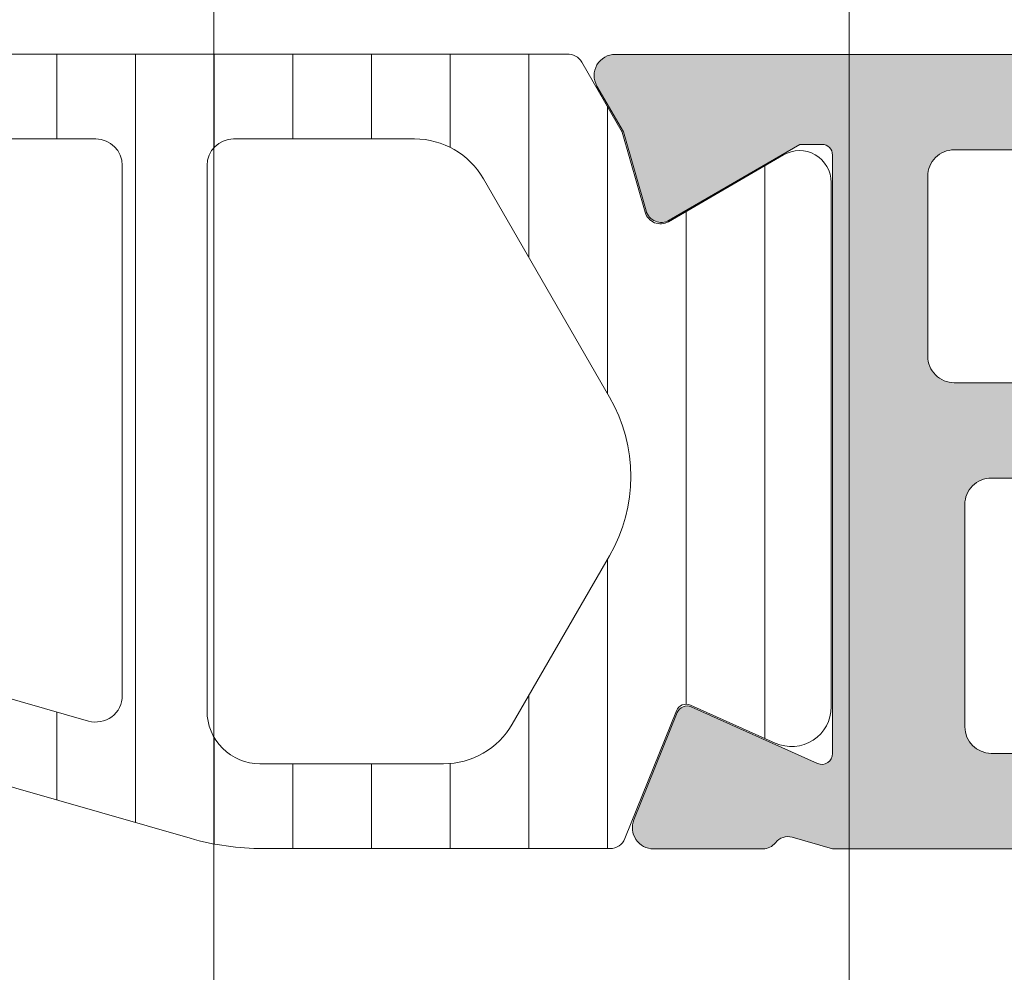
# Model space of a CAD drawing. Header units: millimetres. Extents: x 144573 to 336993, y 74252 to 247042.
# Tile 903 of 1056: x 198271 to 198289, y 226918 to 226936. Entities that reach past the tile are written whole.
import ezdxf

# ---------------------------------------------------------------- set-up
doc = ezdxf.new("R2010")
doc.units = ezdxf.units.MM
doc.layers.add('FASÁDA DETAILNÍ', color=255, linetype='Continuous', lineweight=0)
pattern_1 = [(135, (223145.3692754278, 214980.7191812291), (-1.077630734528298, -1.077630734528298), []), (225, (223145.3692754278, 214980.7191812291), (1.077630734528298, -1.077630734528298), [])]

msp = doc.modelspace()

# ---------------------------------------------------------------- hatches: boundary and pattern name
at = {"layer": 'FASÁDA DETAILNÍ'}
h = msp.add_hatch(color=256, dxfattribs=at)
edge = h.paths.add_edge_path(flags=16)
edge.add_ellipse((198315.8511580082, 226929.5190614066), major_axis=(-0.4999740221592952, 0), ratio=1, start_angle=89.99702292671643, end_angle=180.0029770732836)
edge.add_line((198316.3511320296, 226929.5190873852), (198316.3511320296, 226947.5190873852))
edge.add_ellipse((198315.8511580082, 226947.5191133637), major_axis=(-0.4999740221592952, 0), ratio=1, start_angle=179.9970229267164, end_angle=270.0029770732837)
edge.add_line((198315.8511320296, 226948.0190873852), (198303.3511320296, 226948.0190873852))
edge.add_ellipse((198303.3511538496, 226947.5190655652), major_axis=(-0.5000218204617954, 0), ratio=1, start_angle=270.0025002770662, end_angle=359.9974997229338)
edge.add_line((198302.8511320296, 226947.5190873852), (198302.8511320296, 226934.9160363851))
edge.add_ellipse((198301.3511331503, 226934.9160352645), major_axis=(-1.499998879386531, 0), ratio=1, start_angle=89.99995719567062, end_angle=180.0000428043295, ccw=False)
edge.add_line((198301.3511320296, 226933.4160363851), (198288.3511440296, 226933.4160363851))
edge.add_ellipse((198288.3511436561, 226932.9160367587), major_axis=(-0.4999996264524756, 0), ratio=1, start_angle=-90.00004280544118, end_angle=4.280544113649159e-05)
edge.add_line((198287.8511440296, 226932.9160363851), (198287.8511440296, 226929.5190873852))
edge.add_ellipse((198288.3511436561, 226929.5190870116), major_axis=(-0.4999996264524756, 0), ratio=1, start_angle=-4.280544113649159e-05, end_angle=90.00004280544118)
edge.add_line((198288.3511440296, 226929.0190873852), (198315.8511320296, 226929.0190873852))
edge = h.paths.add_edge_path()
edge.add_line((198317.0511440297, 226900.2190923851), (198314.0511440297, 226900.2190923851))
edge.add_line((198314.0511440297, 226900.2190923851), (198314.0511440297, 226902.2190923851))
edge.add_arc((198314.5511180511, 226902.2191183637), 0.4999740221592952, 89.99702292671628, 180.0029770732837, ccw=False)
edge.add_line((198314.5511440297, 226902.7190923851), (198315.0511440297, 226902.7190923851))
edge.add_line((198315.0511440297, 226902.7190923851), (198315.0511440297, 226901.7190923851))
edge.add_line((198315.0511440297, 226901.7190923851), (198316.0511440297, 226901.7190923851))
edge.add_arc((198316.0510799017, 226902.7191565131), 1.000064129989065, 270.0036740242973, 359.9963259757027)
edge.add_line((198317.0511440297, 226902.7190923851), (198317.0511440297, 226906.7190923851))
edge.add_arc((198316.0511140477, 226906.7190624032), 1.00002998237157, 0.001717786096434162, 89.99828221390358)
edge.add_line((198316.0511440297, 226907.7190923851), (198315.0511440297, 226907.7190923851))
edge.add_line((198315.0511440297, 226907.7190923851), (198315.0511440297, 226906.7190923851))
edge.add_line((198315.0511440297, 226906.7190923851), (198314.5511440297, 226906.7190923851))
edge.add_arc((198314.5511496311, 226907.2190979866), 0.5000056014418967, 180.0006418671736, 269.9993581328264, ccw=False)
edge.add_line((198314.0511440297, 226907.2190923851), (198314.0511440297, 226910.0190953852))
edge.add_arc((198314.5511440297, 226910.0190953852), 0.5, 0, 180, ccw=False)
edge.add_line((198315.0511440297, 226910.0190953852), (198315.0511440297, 226909.7190923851))
edge.add_arc((198315.5511547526, 226909.7191031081), 0.5000107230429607, 180.0012287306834, 269.9987712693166)
edge.add_line((198315.5511440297, 226909.2190923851), (198316.0511440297, 226909.2190923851))
edge.add_arc((198316.0510761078, 226909.719160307), 0.5000679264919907, 270.0077822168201, 359.9922177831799)
edge.add_line((198316.5511440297, 226909.7190923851), (198316.5511440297, 226921.0190873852))
edge.add_arc((198316.0511222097, 226921.0190655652), 0.5000218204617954, 0.002500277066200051, 89.9974997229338)
edge.add_line((198316.0511440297, 226921.5190873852), (198315.5511440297, 226921.5190873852))
edge.add_arc((198315.5510813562, 226921.0191500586), 0.4999373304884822, 89.99281725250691, 180.0071827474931)
edge.add_line((198315.0511440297, 226921.0190873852), (198315.0511440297, 226920.7190843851))
edge.add_arc((198314.5510812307, 226920.7191471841), 0.5000628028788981, 270.0071953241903, 359.9928046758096, ccw=False)
edge.add_line((198314.5511440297, 226920.2190843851), (198310.0511440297, 226920.2190843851))
edge.add_arc((198310.0511496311, 226920.7190899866), 0.5000056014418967, 180.0006418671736, 269.9993581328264, ccw=False)
edge.add_line((198309.5511440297, 226920.7190843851), (198309.5511440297, 226921.5190873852))
edge.add_arc((198310.0511180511, 226921.5191133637), 0.4999740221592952, 89.99702292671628, 180.0029770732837, ccw=False)
edge.add_line((198310.0511440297, 226922.0190873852), (198312.0511440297, 226922.0190873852))
edge.add_arc((198312.0510761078, 226922.519155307), 0.5000679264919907, 270.0077822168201, 359.9922177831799)
edge.add_line((198312.5511440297, 226922.5190873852), (198312.5511440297, 226923.0190873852))
edge.add_arc((198313.0510813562, 226923.0191500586), 0.4999373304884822, 89.99281725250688, 180.0071827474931, ccw=False)
edge.add_line((198313.0511440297, 226923.5190873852), (198316.0511440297, 226923.5190873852))
edge.add_arc((198316.0510889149, 226924.0191424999), 0.5000551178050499, 270.0063149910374, 359.9936850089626)
edge.add_line((198316.5511440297, 226924.0190873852), (198316.5511440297, 226925.7190843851))
edge.add_arc((198315.0511758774, 226925.7191162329), 1.499968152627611, 359.9987834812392, 450.0012165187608)
edge.add_line((198315.0511440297, 226927.2190843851), (198289.0511440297, 226927.2190843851))
edge.add_arc((198289.0511231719, 226926.7191052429), 0.4999791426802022, 89.99760977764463, 180.0023902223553)
edge.add_line((198288.5511440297, 226926.7190843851), (198288.5511440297, 226922.5190873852))
edge.add_arc((198289.0511496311, 226922.5190929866), 0.5000056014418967, 180.0006418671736, 269.9993581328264)
edge.add_line((198289.0511440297, 226922.0190873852), (198291.0511440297, 226922.0190873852))
edge.add_arc((198291.0511222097, 226921.5190655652), 0.5000218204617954, 0.0025002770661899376, 89.99749972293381, ccw=False)
edge.add_line((198291.5511440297, 226921.5190873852), (198291.5511440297, 226920.7190843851))
edge.add_arc((198291.0510914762, 226920.7191369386), 0.5000525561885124, 270.0060215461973, 359.9939784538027, ccw=False)
edge.add_line((198291.0511440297, 226920.2190843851), (198286.0511430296, 226920.2190843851))
edge.add_line((198286.0511430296, 226920.2190843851), (198285.2932540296, 226920.4364053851))
edge.add_arc((198285.2105627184, 226920.1480269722), 0.2999999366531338, 73.99997577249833, 142.0951853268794)
edge.add_arc((198284.7371428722, 226920.5166375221), 0.300000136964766, 270.0000300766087, 322.09528191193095, ccw=False)
edge.add_line((198284.7371430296, 226920.2166373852), (198282.6729960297, 226920.2166393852))
edge.add_arc((198282.6729955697, 226920.6166387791), 0.3999993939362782, 158.0262304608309, 270.0000658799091, ccw=False)
edge.add_line((198282.3020540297, 226920.7663113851), (198283.1184150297, 226922.7895403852))
edge.add_arc((198283.3038852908, 226922.7147037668), 0.199999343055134, 65.85890762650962, 158.0260921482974, ccw=False)
edge.add_line((198283.3856820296, 226922.8972113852), (198285.7693670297, 226921.8288913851))
edge.add_arc((198285.8511637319, 226922.011399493), 0.1999997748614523, 245.8589745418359, 360.819900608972)
edge.add_line((198286.0511430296, 226922.0142613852), (198286.0511440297, 226933.3183413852))
edge.add_arc((198285.8597295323, 226933.3267731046), 0.1916001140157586, 357.4777781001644, 451.044450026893)
edge.add_line((198285.8562370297, 226933.5183413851), (198285.4356530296, 226933.5183413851))
edge.add_line((198285.4356530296, 226933.5183413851), (198282.9700410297, 226932.0866063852))
edge.add_arc((198282.8192293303, 226932.3459433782), 0.2999997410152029, 195.9999717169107, 300.179196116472, ccw=False)
edge.add_line((198282.5308510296, 226932.2632523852), (198282.1029800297, 226933.7554133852))
edge.add_line((198282.1029800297, 226933.7554133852), (198281.6045680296, 226934.6186883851))
edge.add_arc((198281.9509782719, 226934.8186883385), 0.4000000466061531, 90.00003470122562, 209.9999884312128, ccw=False)
edge.add_line((198281.9509780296, 226935.2186883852), (198286.0589090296, 226935.2183413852))
edge.add_line((198286.0589090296, 226935.2183413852), (198300.5509660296, 226935.2160363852))
edge.add_arc((198300.5511441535, 226935.7160362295), 0.4999998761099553, 269.9795884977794, 360.0000178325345)
edge.add_line((198301.0511440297, 226935.7160363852), (198301.0511440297, 226941.1190783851))
edge.add_arc((198300.5511444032, 226941.1190787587), 0.4999996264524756, 359.9999571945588, 450.0000428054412)
edge.add_line((198300.5511440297, 226941.6190783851), (198298.0511440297, 226941.6190783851))
edge.add_arc((198298.0511436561, 226942.1190780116), 0.4999996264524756, 179.9999571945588, 270.0000428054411, ccw=False)
edge.add_line((198297.5511440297, 226942.1190783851), (198297.5511440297, 226943.4190813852))
edge.add_arc((198298.0511231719, 226943.4191022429), 0.4999791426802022, 89.99760977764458, 180.0023902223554, ccw=False)
edge.add_line((198298.0511440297, 226943.9190813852), (198298.5511440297, 226943.9190813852))
edge.add_line((198298.5511440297, 226943.9190813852), (198298.5511440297, 226942.9190813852))
edge.add_line((198298.5511440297, 226942.9190813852), (198300.0511440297, 226942.9190813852))
edge.add_arc((198300.0511123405, 226943.9191130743), 1.000031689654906, 270.0018155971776, 359.9981844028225)
edge.add_line((198301.0511440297, 226943.9190813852), (198301.0511440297, 226947.9190813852))
edge.add_arc((198300.0510747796, 226947.9190121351), 1.000069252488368, 0.003967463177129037, 89.99603253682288)
edge.add_line((198300.0511440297, 226948.9190813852), (198298.5511440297, 226948.9190813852))
edge.add_line((198298.5511440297, 226948.9190813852), (198298.5511440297, 226947.9190813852))
edge.add_line((198298.5511440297, 226947.9190813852), (198298.0511440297, 226947.9190813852))
edge.add_arc((198298.0511180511, 226948.4190554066), 0.4999740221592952, 179.9970229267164, 270.00297707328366, ccw=False)
edge.add_line((198297.5511440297, 226948.4190813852), (198297.5511440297, 226949.7190843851))
edge.add_arc((198298.0511496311, 226949.7190787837), 0.5000056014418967, 90.00064186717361, 179.9993581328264, ccw=False)
edge.add_line((198298.0511440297, 226950.2190843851), (198317.0511440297, 226950.2190843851))
edge.add_arc((198317.0511733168, 226948.7191136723), 1.49997071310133, -0.0011187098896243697, 90.00111870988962, ccw=False)
edge.add_line((198318.5511440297, 226948.7190843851), (198318.5511440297, 226901.7190923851))
edge.add_arc((198317.0510836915, 226901.7191527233), 1.50006033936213, 270.00230465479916, 359.99769534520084, ccw=False)
h = msp.add_hatch(dxfattribs=at)
h.set_pattern_fill('ANSI31', color=256, scale=0.468, angle=45, style=0)
h.set_pattern_definition([(90, (223145.3692754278, 214980.7191812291), (-1.4859, 3.33066907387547e-16), [])])
edge = h.paths.add_edge_path(flags=16)
edge.add_line((198258.6396500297, 226932.8710123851), (198257.3562880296, 226930.6483023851))
edge.add_ellipse((198259.088012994, 226929.6484300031), major_axis=(-1.99965400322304, 0), ratio=1, start_angle=-30.00150144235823, end_angle=29.99995422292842)
edge.add_line((198257.3562610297, 226928.6486043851), (198258.0083890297, 226927.5190863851))
edge.add_ellipse((198260.6064692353, 226929.0190895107), major_axis=(-3.000005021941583, 0), ratio=1, start_angle=30.00001355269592, end_angle=73.99994528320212)
edge.add_line((198259.7795530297, 226926.1353003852), (198263.4505750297, 226925.0826523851))
edge.add_ellipse((198263.5883938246, 226925.563283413), major_axis=(-0.5000002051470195, 0), ratio=1, start_angle=73.99999279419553, end_angle=180.0007989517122)
edge.add_line((198264.0883940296, 226925.5632903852), (198264.0882840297, 226933.1210433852))
edge.add_ellipse((198263.5882841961, 226933.1210335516), major_axis=(-0.4999998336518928, 0), ratio=1, start_angle=180.0011268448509, end_angle=270.0008212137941)
edge.add_line((198263.5882770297, 226933.6210333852), (198259.9386280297, 226933.6209773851))
edge.add_ellipse((198259.9386674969, 226932.120978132), major_axis=(-1.499999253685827, 0), ratio=1, start_angle=270.0015075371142, end_angle=329.9984727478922)
edge = h.paths.add_edge_path(flags=16)
edge.add_line((198265.6882860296, 226933.1210613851), (198265.6884130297, 226924.8177313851))
edge.add_ellipse((198266.1884133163, 226924.8177396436), major_axis=(-0.5000002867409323, 0), ratio=1, start_angle=0.0009463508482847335, end_angle=74.00005606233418)
edge.add_line((198266.0505950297, 226924.3371083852), (198272.0033570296, 226922.6301813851))
edge.add_ellipse((198272.1411760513, 226923.1108121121), major_axis=(-0.4999999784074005, 0), ratio=1, start_angle=73.99995830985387, end_angle=180.0009480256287)
edge.add_line((198272.6411760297, 226923.1108203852), (198272.6410060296, 226933.1211743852))
edge.add_ellipse((198272.1410058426, 226933.121162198), major_axis=(-0.5000001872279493, 0), ratio=1, start_angle=180.0013965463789, end_angle=270.0008952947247)
edge.add_line((198272.1409980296, 226933.6211623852), (198266.1882780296, 226933.6210723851))
edge.add_ellipse((198266.1882863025, 226933.1210721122), major_axis=(-0.5000002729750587, 0), ratio=1, start_angle=-89.99905199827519, end_angle=0.001229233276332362)
edge = h.paths.add_edge_path(flags=16)
edge.add_line((198280.0053100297, 226922.5720253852), (198281.8391990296, 226925.7484153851))
edge.add_ellipse((198279.241119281, 226927.2484152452), major_axis=(-3.000002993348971, 0), ratio=1, start_angle=150.0000360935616, end_angle=210.0014917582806)
edge.add_line((198281.8391590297, 226928.7484843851), (198279.4586640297, 226932.8713673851))
edge.add_ellipse((198278.1596457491, 226932.1213317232), major_axis=(-1.500000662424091, 0), ratio=1, start_angle=210.0015583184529, end_angle=270.0015171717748)
edge.add_line((198278.1596060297, 226933.6213323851), (198274.7409920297, 226933.6212413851))
edge.add_ellipse((198274.7410055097, 226933.1212419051), major_axis=(-0.4999994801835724, 0), ratio=1, start_angle=-89.99845530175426, end_angle=0.001434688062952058)
edge.add_line((198274.2410060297, 226933.1212293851), (198274.2411870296, 226922.8219143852))
edge.add_ellipse((198275.2411873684, 226922.8219327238), major_axis=(-1.000000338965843, 0), ratio=1, start_angle=0.001050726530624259, end_angle=90.00152757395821)
edge.add_line((198275.2412140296, 226921.8219323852), (198278.7063120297, 226921.8220253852))
edge.add_ellipse((198278.7062718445, 226923.3220255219), major_axis=(-1.500000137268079, 0), ratio=1, start_angle=90.00153496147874, end_angle=149.9999969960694)
edge = h.paths.add_edge_path()
edge.add_line((198281.8531160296, 226920.2221573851), (198275.3000530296, 226920.2219353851))
edge.add_arc((198275.2998861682, 226925.2219330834), 4.999997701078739, 253.9999762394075, 270.0019120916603, ccw=False)
edge.add_line((198273.9216980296, 226920.4156273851), (198259.0352800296, 226924.6842383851))
edge.add_arc((198258.8974615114, 226924.2036080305), 0.4999994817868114, 74.00000200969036, 180.0000739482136)
edge.add_line((198258.3974620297, 226924.2036073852), (198258.3974620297, 226920.3202333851))
edge.add_arc((198257.3974620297, 226920.3202133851), 1.0000000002, -179.99885408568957, 0.0011459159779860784, ccw=False)
edge.add_line((198256.3974620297, 226920.3201933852), (198256.3972740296, 226925.0185293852))
edge.add_line((198256.3972740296, 226925.0185293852), (198256.2412220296, 226925.0185293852))
edge.add_arc((198256.2412214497, 226925.3185293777), 0.2999999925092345, 201.9738458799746, 270.000110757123, ccw=False)
edge.add_line((198255.9630150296, 226925.2062743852), (198254.9898280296, 226927.6181763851))
edge.add_arc((198254.804356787, 226927.5433397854), 0.200000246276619, 21.97379770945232, 114.1409822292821)
edge.add_line((198254.7225600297, 226927.7258483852), (198253.1238750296, 226927.0093483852))
edge.add_arc((198252.8171367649, 226927.6937541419), 0.7499997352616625, 179.9999814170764, 294.1410584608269, ccw=False)
edge.add_line((198252.0671370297, 226927.6937543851), (198252.0671370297, 226932.8013033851))
edge.add_arc((198252.667136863, 226932.8013032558), 0.5999998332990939, 59.8570751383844, 179.9999876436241, ccw=False)
edge.add_line((198252.9684320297, 226933.3201683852), (198255.1403890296, 226932.0589523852))
edge.add_arc((198255.291037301, 226932.3183850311), 0.3000003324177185, 239.8569693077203, 343.9999309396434)
edge.add_line((198255.5794160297, 226932.2356933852), (198256.0136830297, 226933.7501653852))
edge.add_line((198256.0136830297, 226933.7501653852), (198256.7762310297, 226935.0709373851))
edge.add_arc((198257.0360381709, 226934.9209366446), 0.2999999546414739, 87.5366952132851, 149.999831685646, ccw=False)
edge.add_line((198257.0489320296, 226935.2206593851), (198281.0385860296, 226935.2206593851))
edge.add_arc((198281.0585407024, 226934.9213236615), 0.300000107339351, 30.000147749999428, 93.81387623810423, ccw=False)
edge.add_line((198281.3183480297, 226935.0713243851), (198282.0809160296, 226933.7505183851))
edge.add_line((198282.0809160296, 226933.7505183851), (198282.5151830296, 226932.2360473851))
edge.add_arc((198282.8035621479, 226932.3187385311), 0.3000005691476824, 195.9999567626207, 300.1429183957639)
edge.add_line((198282.9542100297, 226932.0593053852), (198285.1261660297, 226933.3205213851))
edge.add_arc((198285.4274616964, 226932.8016559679), 0.6000003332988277, 3.984274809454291e-05, 120.14295235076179, ccw=False)
edge.add_line((198286.0274620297, 226932.8016563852), (198286.0274620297, 226922.8980563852))
edge.add_arc((198285.2774619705, 226922.8980556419), 0.7500000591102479, -114.14102026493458, 5.6782613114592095e-05, ccw=False)
edge.add_line((198284.9707240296, 226922.2136493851), (198283.3720390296, 226922.9301493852))
edge.add_arc((198283.2902422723, 226922.7476407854), 0.2000002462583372, 65.85901777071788, 158.0262022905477)
edge.add_line((198283.1047710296, 226922.8224773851), (198282.1313120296, 226920.4099023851))
edge.add_arc((198281.8531061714, 226920.5221565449), 0.2999991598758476, 270.00188278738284, 338.02626146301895, ccw=False)
h = msp.add_hatch(dxfattribs=at)
h.set_pattern_fill('ANSI37', color=256, scale=0.48, angle=90, style=0)
h.set_pattern_definition(pattern_1)
edge = h.paths.add_edge_path(flags=16)
edge.add_line((198255.1498950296, 226904.5548185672), (198255.2496390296, 226903.1619645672))
edge.add_arc((198254.6511721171, 226903.1191070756), 0.599999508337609, -90.00000835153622, 4.09608051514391, ccw=False)
edge.add_arc((198254.6511719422, 226903.1191070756), 0.5999995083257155, 175.9039194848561, 270.00000835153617, ccw=False)
edge.add_line((198254.0527050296, 226903.1619645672), (198254.1524490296, 226904.5548185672))
edge.add_arc((198254.6511720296, 226904.5191040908), 0.5000001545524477, 4.096064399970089, 175.9039356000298, ccw=False)
edge = h.paths.add_edge_path(flags=16)
edge.add_arc((198253.0511754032, 226907.7191121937), 0.4999996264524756, -90.00004280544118, 4.2805441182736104e-05, ccw=False)
edge.add_line((198253.0511750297, 226907.2191125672), (198249.4574900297, 226907.2191125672))
edge.add_arc((198249.4574900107, 226907.7191129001), 0.5000003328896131, 156.7819733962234, 270.00000216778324, ccw=False)
edge.add_line((198248.9979840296, 226907.9162285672), (198251.7138620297, 226914.2473305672))
edge.add_arc((198252.1733673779, 226914.0502146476), 0.4999998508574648, 87.49988936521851, 156.7819182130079, ccw=False)
edge.add_line((198252.1951780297, 226914.5497385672), (198253.0729850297, 226914.5114125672))
edge.add_arc((198253.0511755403, 226914.0118889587), 0.4999994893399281, -4.485651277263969e-05, 87.50002088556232, ccw=False)
edge.add_line((198253.5511750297, 226914.0118885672), (198253.5511750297, 226907.7191125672))
edge = h.paths.add_edge_path(flags=16)
edge.add_line((198278.6050940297, 226913.1272745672), (198282.7537640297, 226904.2304215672))
edge.add_arc((198282.3006102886, 226904.0191124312), 0.4999998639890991, -90.00002967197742, 25.00000791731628, ccw=False)
edge.add_line((198282.3006100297, 226903.5191125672), (198272.9511750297, 226903.5191125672))
edge.add_arc((198272.9511746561, 226904.0191121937), 0.4999996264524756, 179.9999571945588, 270.0000428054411, ccw=False)
edge.add_line((198272.4511750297, 226904.0191125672), (198272.4511750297, 226913.1430355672))
edge.add_arc((198272.9511750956, 226913.1430354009), 0.5000000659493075, 87.49997275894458, 179.9999809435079, ccw=False)
edge.add_line((198272.9729850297, 226913.6425595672), (198278.1737490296, 226913.4154895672))
edge.add_arc((198278.1519393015, 226912.9159641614), 0.5000012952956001, 25.000091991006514, 87.50000252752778, ccw=False)
edge = h.paths.add_edge_path(flags=16)
edge.add_arc((198269.7511754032, 226904.0191121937), 0.4999996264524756, -90.00004280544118, 4.2805441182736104e-05, ccw=False)
edge.add_line((198269.7511750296, 226903.5191125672), (198262.5511750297, 226903.5191125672))
edge.add_arc((198262.5511746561, 226904.0191121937), 0.4999996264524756, 179.9999571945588, 270.0000428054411, ccw=False)
edge.add_line((198262.0511750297, 226904.0191125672), (198262.0511750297, 226905.2191125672))
edge.add_arc((198260.0511765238, 226905.2191140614), 1.999998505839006, 359.9999571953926, 450.0000428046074)
edge.add_line((198260.0511750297, 226907.2191125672), (198256.2511750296, 226907.2191125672))
edge.add_arc((198256.2511746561, 226907.7191121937), 0.4999996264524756, 179.9999571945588, 270.0000428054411, ccw=False)
edge.add_line((198255.7511750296, 226907.7191125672), (198255.7511750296, 226913.8721735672))
edge.add_arc((198256.2511750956, 226913.8721734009), 0.5000000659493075, 87.49997275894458, 179.9999809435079, ccw=False)
edge.add_line((198256.2729850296, 226914.3716975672), (198261.7729850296, 226914.1315625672))
edge.add_arc((198261.7511755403, 226913.6320389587), 0.499999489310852, -4.485984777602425e-05, 87.50002088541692, ccw=False)
edge.add_line((198262.2511750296, 226913.6320385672), (198262.2511750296, 226908.3191125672))
edge.add_arc((198263.3511750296, 226908.3191125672), 1.100000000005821, 180, 360)
edge.add_line((198264.4511750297, 226908.3191125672), (198264.4511750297, 226913.4923235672))
edge.add_arc((198264.9511750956, 226913.4923234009), 0.5000000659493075, 87.49997275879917, 179.999980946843, ccw=False)
edge.add_line((198264.9729850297, 226913.9918475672), (198269.7729850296, 226913.7822745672))
edge.add_arc((198269.7511755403, 226913.2827509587), 0.4999994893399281, -4.485651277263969e-05, 87.50002088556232, ccw=False)
edge.add_line((198270.2511750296, 226913.2827505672), (198270.2511750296, 226904.0191125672))
edge = h.paths.add_edge_path()
edge.add_line((198284.9642280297, 226905.4055695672), (198280.8663790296, 226914.1934355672))
edge.add_ellipse((198278.1474536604, 226912.9255780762), major_axis=(-3.000002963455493, 0), ratio=1, start_angle=205.0000306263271, end_angle=267.4999411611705)
edge.add_line((198278.2783150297, 226915.9227255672), (198277.6293650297, 226915.9510595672))
edge.add_ellipse((198277.651174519, 226916.4505831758), major_axis=(-0.4999994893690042, 0), ratio=1, start_angle=-4.485317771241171e-05, end_angle=87.50002088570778, ccw=False)
edge.add_line((198277.1511750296, 226916.4505835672), (198277.1511750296, 226917.4191125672))
edge.add_ellipse((198277.0511751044, 226917.4191126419), major_axis=(-0.09999992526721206, 0), ratio=1, start_angle=179.9999571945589, end_angle=270.0000428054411)
edge.add_line((198277.0511750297, 226917.5191125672), (198276.4511750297, 226917.5191125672))
edge.add_ellipse((198276.4511749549, 226917.4191126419), major_axis=(-0.0999999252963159, 0), ratio=1, start_angle=-90.0000428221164, end_angle=4.278876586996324e-05)
edge.add_line((198276.3511750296, 226917.4191125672), (198276.3511750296, 226916.5160745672))
edge.add_ellipse((198275.8511749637, 226916.5160747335), major_axis=(-0.5000000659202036, 0), ratio=1, start_angle=87.49997275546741, end_angle=179.999980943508, ccw=False)
edge.add_line((198275.8293650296, 226916.0165505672), (198266.9290710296, 226916.4103885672))
edge.add_ellipse((198266.9511751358, 226916.909899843), major_axis=(-0.5000001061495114, 0), ratio=1, start_angle=-8.298944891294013e-05, end_angle=87.46623077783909, ccw=False)
edge.add_line((198266.4511750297, 226916.9099005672), (198266.4511750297, 226917.5191125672))
edge.add_ellipse((198266.3511751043, 226917.5191126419), major_axis=(-0.0999999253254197, 0), ratio=1, start_angle=179.9999572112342, end_angle=270.0000427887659)
edge.add_line((198266.3511750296, 226917.6191125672), (198265.7511750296, 226917.6191125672))
edge.add_ellipse((198265.7511749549, 226917.5191126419), major_axis=(-0.09999992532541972, 0), ratio=1, start_angle=-90.00004280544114, end_angle=4.278876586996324e-05)
edge.add_line((198265.6511750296, 226917.5191125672), (198265.6511750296, 226916.9895505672))
edge.add_ellipse((198265.1511745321, 226916.9895502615), major_axis=(-0.5000004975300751, 0), ratio=1, start_angle=87.46630200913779, end_angle=180.0000350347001, ccw=False)
edge.add_line((198265.1290710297, 226916.4900385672), (198253.5888460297, 226917.0006945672))
edge.add_ellipse((198253.6106555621, 226917.5002191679), major_axis=(-0.5000004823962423, 0), ratio=1, start_angle=-3.217057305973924, end_angle=87.50002091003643, ccw=False)
edge.add_line((198253.1114430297, 226917.5282785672), (198253.4000060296, 226922.6620215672))
edge.add_ellipse((198253.8104240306, 226922.5464661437), major_axis=(-0.4263754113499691, 0), ratio=1, start_angle=200.7589723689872, end_angle=344.2751455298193, ccw=False)
edge.add_line((198254.2091190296, 226922.6975895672), (198254.2078790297, 226922.4649865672))
edge.add_line((198254.2078790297, 226922.4649865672), (198253.9097410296, 226920.5824075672))
edge.add_line((198253.9097410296, 226920.5824075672), (198254.3101670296, 226917.7331225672))
edge.add_ellipse((198254.6072476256, 226917.7748731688), major_axis=(-0.2999999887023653, 0), ratio=1, start_angle=7.999744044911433, end_angle=124.5977463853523)
edge.add_ellipse((198253.0741342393, 226919.9974442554), major_axis=(-3.000047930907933, 0), ratio=1, start_angle=124.5976412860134, end_angle=198.0084245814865)
edge.add_line((198255.9272130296, 226920.9249295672), (198255.2936370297, 226923.1798205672))
edge.add_ellipse((198254.5184245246, 226923.0188910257), major_axis=(-0.7917403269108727, 0), ratio=1, start_angle=191.727689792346, end_angle=263.201653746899)
edge.add_line((198254.6121470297, 226923.8050645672), (198253.5539370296, 226923.8062855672))
edge.add_ellipse((198253.6830612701, 226922.6271993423), major_axis=(-1.186135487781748, 0), ratio=1, start_angle=276.2496781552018, end_angle=341.3444235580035)
edge.add_line((198252.5592470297, 226923.0066185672), (198251.4649140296, 226919.7652785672))
edge.add_line((198251.4649140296, 226919.7652785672), (198248.5751360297, 226911.7154835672))
edge.add_line((198248.5751360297, 226911.7154835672), (198244.2423270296, 226901.8176065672))
edge.add_ellipse((198244.7013360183, 226901.6193365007), major_axis=(-0.5000002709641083, 0), ratio=1, start_angle=-23.36204948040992, end_angle=89.93342362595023)
edge.add_line((198244.7007550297, 226901.1193365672), (198245.2474560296, 226901.1187015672))
edge.add_ellipse((198245.2480363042, 226901.6187016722), major_axis=(-0.5000004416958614, 0), ratio=1, start_angle=89.93350548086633, end_angle=156.0791754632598)
edge.add_line((198245.7050900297, 226901.4159645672), (198247.1068460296, 226904.6199675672))
edge.add_ellipse((198248.022987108, 226904.2191132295), major_axis=(-0.9999993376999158, 0), ratio=1, start_angle=269.9999471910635, end_angle=336.3683852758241, ccw=False)
edge.add_line((198248.0229880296, 226905.2191125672), (198253.2509300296, 226905.2191125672))
edge.add_line((198253.2509300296, 226905.2191125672), (198253.2509390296, 226903.4196335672))
edge.add_line((198253.2509390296, 226903.4196335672), (198252.7361380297, 226903.2816915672))
edge.add_ellipse((198252.8509032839, 226903.0045375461), major_axis=(-0.2999756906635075, 0), ratio=1, start_angle=-67.5062997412, end_angle=22.50356669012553)
edge.add_line((198252.5737690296, 226902.8897245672), (198253.4229360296, 226901.6195975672))
edge.add_ellipse((198254.288800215, 226902.119318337), major_axis=(-0.9997207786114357, 0), ratio=1, start_angle=29.99076069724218, end_angle=90.00761184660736)
edge.add_line((198254.2889330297, 226901.1195975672), (198255.0132940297, 226901.1196285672))
edge.add_ellipse((198255.0130859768, 226902.1193663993), major_axis=(-0.9997378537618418, 0), ratio=1, start_angle=90.01192367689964, end_angle=150.0086750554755)
edge.add_line((198255.8789600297, 226901.6196285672), (198256.7281270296, 226902.8897245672))
edge.add_ellipse((198256.4509795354, 226903.0045364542), major_axis=(-0.2999875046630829, 0), ratio=1, start_angle=157.4975938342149, end_angle=247.501396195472)
edge.add_line((198256.5657730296, 226903.2816915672), (198256.0509570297, 226903.4196635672))
edge.add_line((198256.0509570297, 226903.4196635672), (198256.0509490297, 226905.2191125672))
edge.add_line((198256.0509490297, 226905.2191125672), (198259.2511760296, 226905.2191125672))
edge.add_ellipse((198259.2511762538, 226904.9191127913), major_axis=(-0.2999997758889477, 0), ratio=1, start_angle=179.9999572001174, end_angle=270.0000428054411, ccw=False)
edge.add_line((198259.5511760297, 226904.9191125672), (198259.5511760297, 226901.6191165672))
edge.add_ellipse((198260.0511756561, 226901.6191161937), major_axis=(-0.4999996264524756, 0), ratio=1, start_angle=-4.280544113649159e-05, end_angle=90.00004280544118)
edge.add_line((198260.0511760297, 226901.1191165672), (198286.9487980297, 226901.1191165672))
edge.add_line((198286.9487980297, 226901.1191165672), (198287.8439160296, 226902.6695085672))
edge.add_ellipse((198287.4109034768, 226902.9195086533), major_axis=(-0.4999999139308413, 0), ratio=1, start_angle=149.9999829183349, end_angle=269.9999366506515)
edge.add_line((198287.4109040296, 226903.4195085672), (198287.4109040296, 226905.1168795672))
edge.add_line((198287.4109040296, 226905.1168795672), (198285.4173820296, 226905.1168795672))
edge.add_ellipse((198285.417381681, 226905.6168798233), major_axis=(-0.5000002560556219, 0), ratio=1, start_angle=25.000128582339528, end_angle=90.00003995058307, ccw=False)
h = msp.add_hatch(dxfattribs=at)
h.set_pattern_fill('ANSI37', color=256, scale=0.48, angle=90, style=0)
h.set_pattern_definition(pattern_1)
edge = h.paths.add_edge_path(flags=16)
edge.add_line((198255.1498950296, 226904.5548183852), (198255.2496390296, 226903.1619643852))
edge.add_arc((198254.6511721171, 226903.1191068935), 0.599999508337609, -90.00000835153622, 4.09608051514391, ccw=False)
edge.add_arc((198254.6511719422, 226903.1191068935), 0.5999995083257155, 175.9039194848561, 270.00000835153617, ccw=False)
edge.add_line((198254.0527050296, 226903.1619643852), (198254.1524490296, 226904.5548183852))
edge.add_arc((198254.6511720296, 226904.5191039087), 0.5000001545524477, 4.096064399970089, 175.9039356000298, ccw=False)
edge = h.paths.add_edge_path(flags=16)
edge.add_arc((198253.0511754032, 226907.7191120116), 0.4999996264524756, -90.00004280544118, 4.2805441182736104e-05, ccw=False)
edge.add_line((198253.0511750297, 226907.2191123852), (198249.4574900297, 226907.2191123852))
edge.add_arc((198249.4574900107, 226907.719112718), 0.5000003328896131, 156.7819733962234, 270.00000216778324, ccw=False)
edge.add_line((198248.9979840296, 226907.9162283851), (198251.7138620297, 226914.2473303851))
edge.add_arc((198252.1733673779, 226914.0502144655), 0.4999998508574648, 87.49988936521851, 156.7819182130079, ccw=False)
edge.add_line((198252.1951780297, 226914.5497383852), (198253.0729850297, 226914.5114123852))
edge.add_arc((198253.0511755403, 226914.0118887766), 0.4999994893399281, -4.485651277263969e-05, 87.50002088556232, ccw=False)
edge.add_line((198253.5511750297, 226914.0118883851), (198253.5511750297, 226907.7191123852))
edge = h.paths.add_edge_path(flags=16)
edge.add_line((198278.6050940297, 226913.1272743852), (198282.7537640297, 226904.2304213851))
edge.add_arc((198282.3006102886, 226904.0191122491), 0.4999998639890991, -90.00002967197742, 25.00000791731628, ccw=False)
edge.add_line((198282.3006100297, 226903.5191123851), (198272.9511750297, 226903.5191123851))
edge.add_arc((198272.9511746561, 226904.0191120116), 0.4999996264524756, 179.9999571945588, 270.0000428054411, ccw=False)
edge.add_line((198272.4511750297, 226904.0191123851), (198272.4511750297, 226913.1430353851))
edge.add_arc((198272.9511750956, 226913.1430352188), 0.5000000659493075, 87.49997275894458, 179.9999809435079, ccw=False)
edge.add_line((198272.9729850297, 226913.6425593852), (198278.1737490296, 226913.4154893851))
edge.add_arc((198278.1519393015, 226912.9159639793), 0.5000012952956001, 25.000091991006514, 87.50000252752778, ccw=False)
edge = h.paths.add_edge_path(flags=16)
edge.add_arc((198269.7511754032, 226904.0191120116), 0.4999996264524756, -90.00004280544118, 4.2805441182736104e-05, ccw=False)
edge.add_line((198269.7511750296, 226903.5191123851), (198262.5511750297, 226903.5191123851))
edge.add_arc((198262.5511746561, 226904.0191120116), 0.4999996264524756, 179.9999571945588, 270.0000428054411, ccw=False)
edge.add_line((198262.0511750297, 226904.0191123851), (198262.0511750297, 226905.2191123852))
edge.add_arc((198260.0511765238, 226905.2191138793), 1.999998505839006, 359.9999571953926, 450.0000428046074)
edge.add_line((198260.0511750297, 226907.2191123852), (198256.2511750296, 226907.2191123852))
edge.add_arc((198256.2511746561, 226907.7191120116), 0.4999996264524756, 179.9999571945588, 270.0000428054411, ccw=False)
edge.add_line((198255.7511750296, 226907.7191123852), (198255.7511750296, 226913.8721733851))
edge.add_arc((198256.2511750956, 226913.8721732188), 0.5000000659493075, 87.49997275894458, 179.9999809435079, ccw=False)
edge.add_line((198256.2729850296, 226914.3716973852), (198261.7729850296, 226914.1315623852))
edge.add_arc((198261.7511755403, 226913.6320387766), 0.499999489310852, -4.485984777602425e-05, 87.50002088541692, ccw=False)
edge.add_line((198262.2511750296, 226913.6320383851), (198262.2511750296, 226908.3191123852))
edge.add_arc((198263.3511750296, 226908.3191123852), 1.100000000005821, 180, 360)
edge.add_line((198264.4511750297, 226908.3191123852), (198264.4511750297, 226913.4923233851))
edge.add_arc((198264.9511750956, 226913.4923232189), 0.5000000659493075, 87.49997275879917, 179.999980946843, ccw=False)
edge.add_line((198264.9729850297, 226913.9918473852), (198269.7729850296, 226913.7822743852))
edge.add_arc((198269.7511755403, 226913.2827507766), 0.4999994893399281, -4.485651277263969e-05, 87.50002088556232, ccw=False)
edge.add_line((198270.2511750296, 226913.2827503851), (198270.2511750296, 226904.0191123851))
edge = h.paths.add_edge_path()
edge.add_line((198284.9642280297, 226905.4055693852), (198280.8663790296, 226914.1934353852))
edge.add_ellipse((198278.1474536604, 226912.9255778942), major_axis=(-3.000002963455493, 0), ratio=1, start_angle=205.0000306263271, end_angle=267.4999411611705)
edge.add_line((198278.2783150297, 226915.9227253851), (198277.6293650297, 226915.9510593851))
edge.add_ellipse((198277.651174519, 226916.4505829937), major_axis=(-0.4999994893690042, 0), ratio=1, start_angle=-4.485317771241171e-05, end_angle=87.50002088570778, ccw=False)
edge.add_line((198277.1511750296, 226916.4505833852), (198277.1511750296, 226917.4191123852))
edge.add_ellipse((198277.0511751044, 226917.4191124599), major_axis=(-0.09999992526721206, 0), ratio=1, start_angle=179.9999571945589, end_angle=270.0000428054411)
edge.add_line((198277.0511750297, 226917.5191123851), (198276.4511750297, 226917.5191123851))
edge.add_ellipse((198276.4511749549, 226917.4191124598), major_axis=(-0.0999999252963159, 0), ratio=1, start_angle=-90.0000428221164, end_angle=4.278876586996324e-05)
edge.add_line((198276.3511750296, 226917.4191123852), (198276.3511750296, 226916.5160743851))
edge.add_ellipse((198275.8511749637, 226916.5160745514), major_axis=(-0.5000000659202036, 0), ratio=1, start_angle=87.49997275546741, end_angle=179.999980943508, ccw=False)
edge.add_line((198275.8293650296, 226916.0165503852), (198266.9290710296, 226916.4103883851))
edge.add_ellipse((198266.9511751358, 226916.9098996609), major_axis=(-0.5000001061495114, 0), ratio=1, start_angle=-8.298944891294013e-05, end_angle=87.46623077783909, ccw=False)
edge.add_line((198266.4511750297, 226916.9099003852), (198266.4511750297, 226917.5191123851))
edge.add_ellipse((198266.3511751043, 226917.5191124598), major_axis=(-0.0999999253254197, 0), ratio=1, start_angle=179.9999572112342, end_angle=270.0000427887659)
edge.add_line((198266.3511750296, 226917.6191123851), (198265.7511750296, 226917.6191123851))
edge.add_ellipse((198265.7511749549, 226917.5191124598), major_axis=(-0.09999992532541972, 0), ratio=1, start_angle=-90.00004280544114, end_angle=4.278876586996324e-05)
edge.add_line((198265.6511750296, 226917.5191123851), (198265.6511750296, 226916.9895503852))
edge.add_ellipse((198265.1511745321, 226916.9895500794), major_axis=(-0.5000004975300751, 0), ratio=1, start_angle=87.46630200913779, end_angle=180.0000350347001, ccw=False)
edge.add_line((198265.1290710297, 226916.4900383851), (198253.5888460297, 226917.0006943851))
edge.add_ellipse((198253.6106555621, 226917.5002189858), major_axis=(-0.5000004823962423, 0), ratio=1, start_angle=-3.217057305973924, end_angle=87.50002091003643, ccw=False)
edge.add_line((198253.1114430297, 226917.5282783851), (198253.4000060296, 226922.6620213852))
edge.add_ellipse((198253.8104240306, 226922.5464659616), major_axis=(-0.4263754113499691, 0), ratio=1, start_angle=200.7589723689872, end_angle=344.2751455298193, ccw=False)
edge.add_line((198254.2091190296, 226922.6975893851), (198254.2078790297, 226922.4649863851))
edge.add_line((198254.2078790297, 226922.4649863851), (198253.9097410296, 226920.5824073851))
edge.add_line((198253.9097410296, 226920.5824073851), (198254.3101670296, 226917.7331223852))
edge.add_ellipse((198254.6072476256, 226917.7748729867), major_axis=(-0.2999999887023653, 0), ratio=1, start_angle=7.999744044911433, end_angle=124.5977463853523)
edge.add_ellipse((198253.0741342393, 226919.9974440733), major_axis=(-3.000047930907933, 0), ratio=1, start_angle=124.5976412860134, end_angle=198.0084245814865)
edge.add_line((198255.9272130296, 226920.9249293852), (198255.2936370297, 226923.1798203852))
edge.add_ellipse((198254.5184245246, 226923.0188908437), major_axis=(-0.7917403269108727, 0), ratio=1, start_angle=191.727689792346, end_angle=263.201653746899)
edge.add_line((198254.6121470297, 226923.8050643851), (198253.5539370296, 226923.8062853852))
edge.add_ellipse((198253.6830612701, 226922.6271991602), major_axis=(-1.186135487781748, 0), ratio=1, start_angle=276.2496781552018, end_angle=341.3444235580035)
edge.add_line((198252.5592470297, 226923.0066183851), (198251.4649140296, 226919.7652783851))
edge.add_line((198251.4649140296, 226919.7652783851), (198248.5751360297, 226911.7154833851))
edge.add_line((198248.5751360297, 226911.7154833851), (198244.2423270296, 226901.8176063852))
edge.add_ellipse((198244.7013360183, 226901.6193363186), major_axis=(-0.5000002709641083, 0), ratio=1, start_angle=-23.36204948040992, end_angle=89.93342362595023)
edge.add_line((198244.7007550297, 226901.1193363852), (198245.2474560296, 226901.1187013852))
edge.add_ellipse((198245.2480363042, 226901.6187014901), major_axis=(-0.5000004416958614, 0), ratio=1, start_angle=89.93350548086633, end_angle=156.0791754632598)
edge.add_line((198245.7050900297, 226901.4159643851), (198247.1068460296, 226904.6199673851))
edge.add_ellipse((198248.022987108, 226904.2191130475), major_axis=(-0.9999993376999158, 0), ratio=1, start_angle=269.9999471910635, end_angle=336.3683852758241, ccw=False)
edge.add_line((198248.0229880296, 226905.2191123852), (198253.2509300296, 226905.2191123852))
edge.add_line((198253.2509300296, 226905.2191123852), (198253.2509390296, 226903.4196333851))
edge.add_line((198253.2509390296, 226903.4196333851), (198252.7361380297, 226903.2816913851))
edge.add_ellipse((198252.8509032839, 226903.004537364), major_axis=(-0.2999756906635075, 0), ratio=1, start_angle=-67.5062997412, end_angle=22.50356669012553)
edge.add_line((198252.5737690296, 226902.8897243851), (198253.4229360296, 226901.6195973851))
edge.add_ellipse((198254.288800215, 226902.1193181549), major_axis=(-0.9997207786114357, 0), ratio=1, start_angle=29.99076069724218, end_angle=90.00761184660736)
edge.add_line((198254.2889330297, 226901.1195973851), (198255.0132940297, 226901.1196283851))
edge.add_ellipse((198255.0130859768, 226902.1193662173), major_axis=(-0.9997378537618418, 0), ratio=1, start_angle=90.01192367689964, end_angle=150.0086750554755)
edge.add_line((198255.8789600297, 226901.6196283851), (198256.7281270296, 226902.8897243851))
edge.add_ellipse((198256.4509795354, 226903.0045362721), major_axis=(-0.2999875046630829, 0), ratio=1, start_angle=157.4975938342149, end_angle=247.501396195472)
edge.add_line((198256.5657730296, 226903.2816913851), (198256.0509570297, 226903.4196633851))
edge.add_line((198256.0509570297, 226903.4196633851), (198256.0509490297, 226905.2191123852))
edge.add_line((198256.0509490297, 226905.2191123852), (198259.2511760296, 226905.2191123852))
edge.add_ellipse((198259.2511762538, 226904.9191126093), major_axis=(-0.2999997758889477, 0), ratio=1, start_angle=179.9999572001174, end_angle=270.0000428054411, ccw=False)
edge.add_line((198259.5511760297, 226904.9191123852), (198259.5511760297, 226901.6191163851))
edge.add_ellipse((198260.0511756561, 226901.6191160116), major_axis=(-0.4999996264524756, 0), ratio=1, start_angle=-4.280544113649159e-05, end_angle=90.00004280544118)
edge.add_line((198260.0511760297, 226901.1191163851), (198286.9487980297, 226901.1191163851))
edge.add_line((198286.9487980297, 226901.1191163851), (198287.8439160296, 226902.6695083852))
edge.add_ellipse((198287.4109034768, 226902.9195084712), major_axis=(-0.4999999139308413, 0), ratio=1, start_angle=149.9999829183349, end_angle=269.9999366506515)
edge.add_line((198287.4109040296, 226903.4195083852), (198287.4109040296, 226905.1168793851))
edge.add_line((198287.4109040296, 226905.1168793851), (198285.4173820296, 226905.1168793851))
edge.add_ellipse((198285.417381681, 226905.6168796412), major_axis=(-0.5000002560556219, 0), ratio=1, start_angle=25.000128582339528, end_angle=90.00003995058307, ccw=False)

# ---------------------------------------------------------------- linework, layer by layer
for p, q in [((198274.3692601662, 242857.1778107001), (198274.3692601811, 223842.6779105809)), ((198274.3692601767, 242857.1778107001), (198274.3692601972, 222609.0552556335)), ((198286.3692601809, 223842.6779105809), (198286.369260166, 242857.1778107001)), ((198286.369260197, 222609.0552556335), (198286.3692601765, 242857.1778107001)), ((198274.3692609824, 226940.3936120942), (198274.3692601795, 226467.6779195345)), ((198286.3692601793, 226467.6779195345), (198286.3692609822, 226940.3936120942))]:
    msp.add_line(p, q, dxfattribs=at)
at = {"layer": 'FASÁDA DETAILNÍ', "extrusion": (0, 0, -1)}
for points in [[(-198315.8511320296, 226929.0190873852, -0.414244), (-198316.3511320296, 226929.5190873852), (-198316.3511320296, 226947.5190873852), (-198316.3511320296, 226947.5190873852, -0.414244), (-198315.8511320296, 226948.0190873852), (-198303.3511320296, 226948.0190873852), (-198303.3511320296, 226948.0190873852, -0.414188), (-198302.8511320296, 226947.5190873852), (-198302.8511320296, 226934.9160363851), (-198302.8511320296, 226934.9160363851, 0.414214), (-198301.3511320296, 226933.4160363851), (-198288.3511440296, 226933.4160363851), (-198288.3511440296, 226933.4160363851, -0.414214), (-198287.8511440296, 226932.9160363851), (-198287.8511440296, 226929.5190873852), (-198287.8511440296, 226929.5190873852, -0.414214), (-198288.3511440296, 226929.0190873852), (-198315.8511320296, 226929.0190873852)], [(-198265.6882860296, 226933.1210613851), (-198265.6884130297, 226924.8177313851), (-198265.6884130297, 226924.8177313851, -0.334591), (-198266.0505950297, 226924.3371083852), (-198272.0033570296, 226922.6301813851), (-198272.0033570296, 226922.6301813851, -0.498587), (-198272.6411760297, 226923.1108203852), (-198272.6410060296, 226933.1211743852), (-198272.6410060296, 226933.1211743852, -0.414211), (-198272.1409980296, 226933.6211623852), (-198266.1882780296, 226933.6210723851), (-198266.1882780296, 226933.6210723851, -0.414215), (-198265.6882860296, 226933.1210613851)], [(-198280.0053100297, 226922.5720253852), (-198281.8391990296, 226925.7484153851), (-198281.8391990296, 226925.7484153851, -0.267956), (-198281.8391590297, 226928.7484843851), (-198279.4586640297, 226932.8713673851), (-198279.4586640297, 226932.8713673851, -0.267949), (-198278.1596060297, 226933.6213323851), (-198274.7409920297, 226933.6212413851), (-198274.7409920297, 226933.6212413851, -0.414213), (-198274.2410060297, 226933.1212293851), (-198274.2411870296, 226922.8219143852), (-198274.2411870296, 226922.8219143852, -0.414216), (-198275.2412140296, 226921.8219323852), (-198278.7063120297, 226921.8220253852), (-198278.7063120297, 226921.8220253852, -0.267942), (-198280.0053100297, 226922.5720253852)]]:
    msp.add_lwpolyline(points, format="xyb", close=True, dxfattribs=at)
at = {"layer": 'FASÁDA DETAILNÍ'}
for points in [[(198257.0489320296, 226935.2206593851), (198281.0385860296, 226935.2206593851), (198281.0385860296, 226935.2206593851, -0.285866), (198281.3183480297, 226935.0713243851), (198282.0809160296, 226933.7505183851), (198282.5151830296, 226932.2360473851), (198282.5151830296, 226932.2360473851, 0.488505), (198282.9542100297, 226932.0593053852), (198285.1261660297, 226933.3205213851), (198285.1261660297, 226933.3205213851, -0.578182), (198286.0274620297, 226932.8016563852), (198286.0274620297, 226922.8980563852), (198286.0274620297, 226922.8980563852, -0.543753), (198284.9707240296, 226922.2136493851), (198283.3720390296, 226922.9301493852), (198283.3720390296, 226922.9301493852, 0.425336), (198283.1047710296, 226922.8224773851), (198282.1313120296, 226920.4099023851), (198282.1313120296, 226920.4099023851, -0.305847), (198281.8531160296, 226920.2221573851), (198281.8531160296, 226920.2221573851), (198275.3000530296, 226920.2219353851), (198275.3000530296, 226920.2219353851, -0.0699353), (198273.9216980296, 226920.4156273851), (198259.0352800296, 226924.6842383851)], [(198291.0511440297, 226920.2190843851), (198286.0511430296, 226920.2190843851), (198285.2932540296, 226920.4364053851), (198285.2932540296, 226920.4364053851, 0.306185), (198284.9738530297, 226920.3323323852, -0.231306), (198284.7371430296, 226920.2166373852), (198282.6729960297, 226920.2166393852), (198282.6729960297, 226920.2166393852, -0.531563), (198282.3020540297, 226920.7663113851), (198283.1184150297, 226922.7895403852), (198283.1184150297, 226922.7895403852, -0.425336), (198283.3856820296, 226922.8972113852), (198285.7693670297, 226921.8288913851), (198285.7693670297, 226921.8288913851, 0.548397), (198286.0511430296, 226922.0142613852), (198286.0511440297, 226933.3183413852), (198286.0511440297, 226933.3183413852, 0.432566), (198285.8562370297, 226933.5183413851), (198285.4356530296, 226933.5183413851), (198282.9700410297, 226932.0866063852), (198282.9700410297, 226932.0866063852, -0.488701), (198282.5308510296, 226932.2632523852), (198282.1029800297, 226933.7554133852), (198281.6045680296, 226934.6186883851), (198281.6045680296, 226934.6186883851, -0.57735), (198281.9509780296, 226935.2186883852), (198286.0589090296, 226935.2183413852), (198300.5509660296, 226935.2160363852)], [(198315.0511440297, 226927.2190843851), (198289.0511440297, 226927.2190843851), (198289.0511440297, 226927.2190843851, 0.414238), (198288.5511440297, 226926.7190843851), (198288.5511440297, 226922.5190873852), (198288.5511440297, 226922.5190873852, 0.414207), (198289.0511440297, 226922.0190873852), (198291.0511440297, 226922.0190873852)]]:
    msp.add_lwpolyline(points, format="xyb", dxfattribs=at)

doc.saveas('drawing.dxf')
